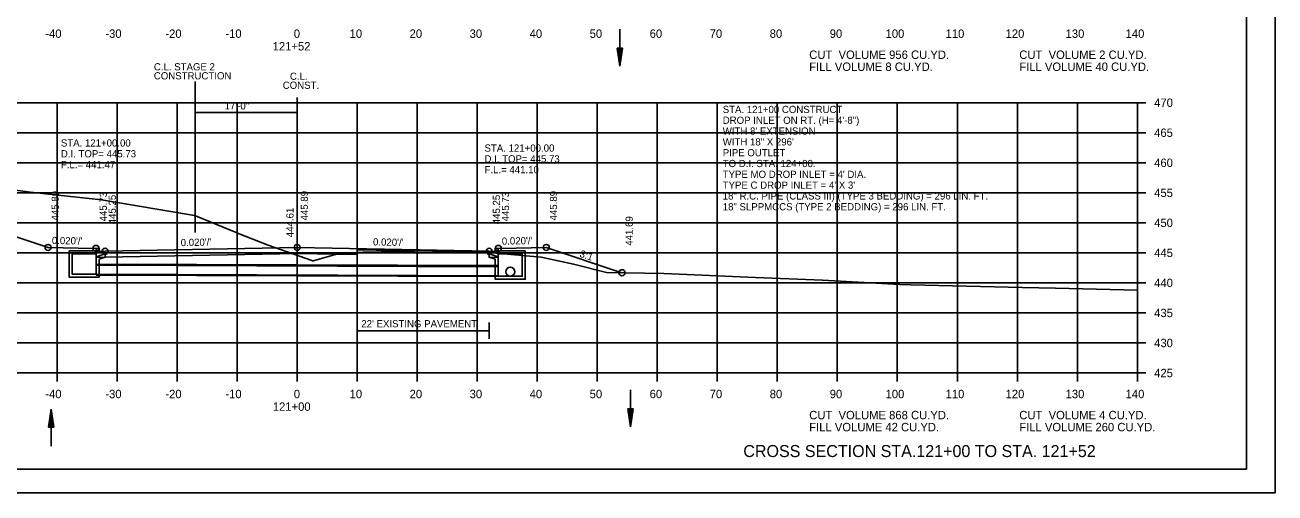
# Model space of a CAD drawing. Extents: x 1538688 to 1540766, y 656250 to 671912.
# Drawn here: x 1538812.8 to 1539021.1, y 659324.6 to 659402.5 of the extents above; entities that cross this region are included whole.
import ezdxf

# ---------------------------------------------------------------- set-up
doc = ezdxf.new("R2010")
doc.units = 0
for name, color, linetype in [('15', 7, 'Continuous'), ('18', 7, 'Continuous'), ('20', 7, 'Continuous'), ('22', 7, 'Continuous'), ('26', 7, 'Continuous'), ('39', 7, 'Continuous'), ('40', 7, 'Continuous'), ('41', 7, 'Continuous'), ('42', 7, 'Continuous'), ('7', 7, 'Continuous'), ('Borings', 7, 'Continuous'), ('Default', 7, 'Continuous'), ('Horizontal Alignment', 7, 'Continuous'), ('RipRap', 7, 'Continuous'), ('Wall Heights', 7, 'Continuous')]:
    doc.layers.add(name, color=color, linetype=linetype)

msp = doc.modelspace()

# ---------------------------------------------------------------- linework, layer by layer
at = {"layer": '15'}
for p, q in [((1538911.51, 659398.69), (1538911.96, 659395.69)), ((1538911.51, 659398.69), (1538912.41, 659398.69)), ((1538911.59, 659398.69), (1538911.96, 659396.19)), ((1538911.66, 659398.69), (1538911.96, 659396.71)), ((1538911.74, 659398.69), (1538911.96, 659397.21)), ((1538911.82, 659398.69), (1538911.96, 659397.72)), ((1538911.89, 659398.69), (1538911.96, 659398.22)), ((1538912.41, 659398.69), (1538911.96, 659395.69)), ((1538912.11, 659398.69), (1538911.96, 659397.72)), ((1538912.26, 659398.69), (1538911.96, 659396.71)), ((1538912.34, 659398.69), (1538911.96, 659396.19)), ((1538912.19, 659398.69), (1538911.96, 659397.21)), ((1538912.03, 659398.69), (1538911.96, 659398.22)), ((1538816.76, 659335.6), (1538817.21, 659338.6)), ((1538816.84, 659335.6), (1538817.21, 659338.1)), ((1538816.91, 659335.6), (1538817.21, 659337.58)), ((1538816.99, 659335.6), (1538817.21, 659337.08)), ((1538817.66, 659335.6), (1538817.21, 659338.6)), ((1538817.59, 659335.6), (1538817.21, 659338.1)), ((1538817.51, 659335.6), (1538817.21, 659337.58)), ((1538817.43, 659335.6), (1538817.21, 659337.08)), ((1538913.28, 659338.63), (1538913.73, 659335.63)), ((1538913.28, 659338.63), (1538914.18, 659338.63)), ((1538913.36, 659338.63), (1538913.73, 659336.13)), ((1538913.43, 659338.63), (1538913.73, 659336.65)), ((1538913.51, 659338.63), (1538913.73, 659337.15)), ((1538913.59, 659338.63), (1538913.73, 659337.66)), ((1538913.66, 659338.63), (1538913.73, 659338.16)), ((1538914.18, 659338.63), (1538913.73, 659335.63)), ((1538913.88, 659338.63), (1538913.73, 659337.66)), ((1538914.03, 659338.63), (1538913.73, 659336.65)), ((1538914.11, 659338.63), (1538913.73, 659336.13)), ((1538913.96, 659338.63), (1538913.73, 659337.15)), ((1538913.8, 659338.63), (1538913.73, 659338.16)), ((1538816.76, 659335.6), (1538817.66, 659335.6)), ((1538817.06, 659335.6), (1538817.21, 659336.57)), ((1538817.14, 659335.6), (1538817.21, 659336.07)), ((1538817.36, 659335.6), (1538817.21, 659336.57)), ((1538817.28, 659335.6), (1538817.21, 659336.07))]:
    msp.add_line(p, q, dxfattribs=at)
at = {"layer": '18'}
msp.add_lwpolyline([(1538797.24, 659376.9), (1538813.75, 659374.74), (1538814.25, 659374.68), (1538825.58, 659373.43), (1538841.1, 659370.81), (1538841.23, 659370.79), (1538841.27, 659370.77), (1538842.45, 659370.29), (1538848.01, 659367.99), (1538848.23, 659367.91), (1538853.35, 659365.91), (1538860.63, 659363.36), (1538860.81, 659363.29), (1538860.85, 659363.3), (1538864.98, 659364.43), (1538864.99, 659364.43), (1538865.08, 659364.43), (1538869.16, 659364.7), (1538869.38, 659364.7), (1538880.54, 659364.92), (1538891.28, 659364.56), (1538891.51, 659364.56), (1538891.53, 659364.55), (1538892.53, 659364.46), (1538892.73, 659364.45), (1538893.25, 659364.4), (1538898.86, 659363.87), (1538904.24, 659362.75), (1538909.72, 659361.34), (1538919.29, 659361.2), (1538934.57, 659360.5), (1538945.72, 659360.08), (1538958.59, 659359.33), (1538960.42, 659359.29), (1538979.01, 659358.86), (1538984.52, 659358.75), (1538998.18, 659358.42)], dxfattribs=at)
at = {"layer": '20'}
msp.add_lwpolyline([(1538779.67, 659377.84), (1538816.67, 659365.51), (1538821.67, 659365.41), (1538824.67, 659365.35), (1538825.17, 659365.35), (1538825.18, 659364.85), (1538826.18, 659364.87), (1538858.18, 659365.51), (1538890.18, 659364.87), (1538891.18, 659364.85), (1538891.19, 659365.35), (1538891.69, 659365.35), (1538894.69, 659365.41), (1538899.69, 659365.51), (1538912.3, 659361.3)], dxfattribs=at)
at = {"layer": '22'}
for p, q in [((1538718.18, 659389.61), (1538998.18, 659389.61)), ((1538818.18, 659344.61), (1538818.18, 659389.61)), ((1538828.18, 659344.61), (1538828.18, 659389.61)), ((1538838.18, 659344.61), (1538838.18, 659389.61)), ((1538848.18, 659344.61), (1538848.18, 659389.61)), ((1538858.18, 659344.61), (1538858.18, 659389.61)), ((1538868.18, 659344.61), (1538868.18, 659389.61)), ((1538878.18, 659344.61), (1538878.18, 659389.61)), ((1538888.18, 659344.61), (1538888.18, 659389.61)), ((1538898.18, 659344.61), (1538898.18, 659389.61)), ((1538908.18, 659344.61), (1538908.18, 659389.61)), ((1538918.18, 659344.61), (1538918.18, 659389.61)), ((1538928.18, 659344.61), (1538928.18, 659389.61)), ((1538938.18, 659344.61), (1538938.18, 659389.61)), ((1538948.18, 659344.61), (1538948.18, 659389.61)), ((1538958.18, 659344.61), (1538958.18, 659389.61)), ((1538968.18, 659344.61), (1538968.18, 659389.61)), ((1538978.18, 659344.61), (1538978.18, 659389.61)), ((1538988.18, 659344.61), (1538988.18, 659389.61)), ((1538998.18, 659344.61), (1538998.18, 659389.61)), ((1538718.18, 659384.61), (1538998.18, 659384.61)), ((1538718.18, 659379.61), (1538998.18, 659379.61)), ((1538718.18, 659374.61), (1538998.18, 659374.61)), ((1538718.18, 659369.61), (1538998.18, 659369.61)), ((1538718.18, 659364.61), (1538998.18, 659364.61)), ((1538718.18, 659359.61), (1538998.18, 659359.61)), ((1538718.18, 659354.61), (1538998.18, 659354.61)), ((1538718.18, 659349.61), (1538998.18, 659349.61)), ((1538718.18, 659344.61), (1538998.18, 659344.61))]:
    msp.add_line(p, q, dxfattribs=at)
at = {"layer": '26'}
for p, q in [((1538824.68, 659362.75), (1538891.68, 659362.48)), ((1538824.68, 659360.92), (1538891.68, 659360.65)), ((1538687.78, 659324.63), (1539021.11, 659324.63))]:
    msp.add_line(p, q, dxfattribs=at)
msp.add_lwpolyline([(1538687.77, 659537.97), (1539021.11, 659537.97), (1539021.11, 659324.63), (1538687.77, 659324.63)], close=True, dxfattribs=at)
for centre in [(1538816.67, 659365.51), (1538824.67, 659365.35), (1538826.18, 659364.87), (1538858.18, 659365.51), (1538890.18, 659364.87), (1538891.69, 659365.35), (1538899.69, 659365.51), (1538912.3, 659361.3)]:
    msp.add_circle(centre, 0.5, dxfattribs=at)
at = {"layer": '39'}
for p, q in [((1538911.96, 659401.88), (1538911.96, 659395.69)), ((1538820.18, 659364.93), (1538824.93, 659364.93)), ((1538820.18, 659363.43), (1538820.18, 659364.93)), ((1538820.68, 659363.43), (1538820.68, 659364.43)), ((1538820.68, 659364.43), (1538824.68, 659364.43)), ((1538825.01, 659364.76), (1538824.68, 659364.43)), ((1538826.18, 659364.45), (1538824.68, 659363.93)), ((1538825.01, 659364.76), (1538824.93, 659364.93)), ((1538890.18, 659364.45), (1538891.68, 659363.93)), ((1538891.34, 659364.76), (1538891.43, 659364.93)), ((1538891.34, 659364.76), (1538891.68, 659364.43)), ((1538896.18, 659364.93), (1538891.43, 659364.93)), ((1538895.68, 659364.43), (1538891.68, 659364.43)), ((1538895.68, 659363.43), (1538895.68, 659364.43)), ((1538896.18, 659363.43), (1538896.18, 659364.93)), ((1538824.68, 659363.43), (1538824.68, 659363.93)), ((1538824.68, 659362.58), (1538891.68, 659362.31)), ((1538826.18, 659363.92), (1538825.18, 659363.57)), ((1538825.18, 659363.43), (1538825.18, 659363.57)), ((1538890.18, 659363.92), (1538891.18, 659363.57)), ((1538891.18, 659363.43), (1538891.18, 659363.57)), ((1538891.68, 659363.43), (1538891.68, 659363.93)), ((1538824.68, 659361.08), (1538891.68, 659360.81)), ((1538913.73, 659341.82), (1538913.73, 659335.63)), ((1538817.21, 659332.41), (1538817.21, 659338.6))]:
    msp.add_line(p, q, dxfattribs=at)
for points in [[(1538826.18, 659363.92), (1538826.18, 659364.45)], [(1538890.18, 659363.92), (1538890.18, 659364.45)], [(1538825.18, 659363.43), (1538825.18, 659360.58), (1538822.68, 659360.58), (1538820.18, 659360.58), (1538820.18, 659363.43)], [(1538824.68, 659363.43), (1538824.68, 659361.08), (1538822.68, 659361.08), (1538820.68, 659361.08), (1538820.68, 659363.43)], [(1538896.18, 659363.43), (1538896.18, 659360.21), (1538893.68, 659360.21), (1538891.18, 659360.21), (1538891.18, 659363.43)], [(1538895.68, 659363.43), (1538895.68, 659360.71), (1538893.68, 659360.71), (1538891.68, 659360.71), (1538891.68, 659363.43)]]:
    msp.add_lwpolyline(points, dxfattribs=at)
msp.add_circle((1538893.68, 659361.46), 0.75, dxfattribs=at)
at = {"layer": '7'}
for p, q in [((1538868.17, 659353.03), (1538868.17, 659350.28)), ((1538890.17, 659351.65), (1538868.17, 659351.65)), ((1538890.17, 659353.03), (1538890.17, 659350.28))]:
    msp.add_line(p, q, dxfattribs=at)
at = {"layer": 'Borings'}
for p, q in [((1538998.18, 659344.61), (1538998.18, 659389.61)), ((1538999.58, 659389.61), (1538998.18, 659389.61)), ((1538999.58, 659384.61), (1538998.18, 659384.61)), ((1538999.58, 659379.61), (1538998.18, 659379.61)), ((1538999.58, 659374.61), (1538998.18, 659374.61)), ((1538999.58, 659369.61), (1538998.18, 659369.61)), ((1538999.58, 659364.61), (1538998.18, 659364.61)), ((1538999.58, 659359.61), (1538998.18, 659359.61)), ((1538999.58, 659354.61), (1538998.18, 659354.61)), ((1538999.58, 659349.61), (1538998.18, 659349.61)), ((1538718.18, 659344.61), (1538998.18, 659344.61)), ((1538818.18, 659343.21), (1538818.18, 659344.61)), ((1538828.18, 659343.21), (1538828.18, 659344.61)), ((1538838.18, 659343.21), (1538838.18, 659344.61)), ((1538848.18, 659343.21), (1538848.18, 659344.61)), ((1538858.18, 659343.21), (1538858.18, 659344.61)), ((1538868.18, 659343.21), (1538868.18, 659344.61)), ((1538878.18, 659343.21), (1538878.18, 659344.61)), ((1538888.18, 659343.21), (1538888.18, 659344.61)), ((1538898.18, 659343.21), (1538898.18, 659344.61)), ((1538908.18, 659343.21), (1538908.18, 659344.61)), ((1538918.18, 659343.21), (1538918.18, 659344.61)), ((1538928.18, 659343.21), (1538928.18, 659344.61)), ((1538938.18, 659343.21), (1538938.18, 659344.61)), ((1538948.18, 659343.21), (1538948.18, 659344.61)), ((1538958.18, 659343.21), (1538958.18, 659344.61)), ((1538968.18, 659343.21), (1538968.18, 659344.61)), ((1538978.18, 659343.21), (1538978.18, 659344.61)), ((1538988.18, 659343.21), (1538988.18, 659344.61)), ((1538998.18, 659343.21), (1538998.18, 659344.61)), ((1538999.58, 659344.61), (1538998.18, 659344.61))]:
    msp.add_line(p, q, dxfattribs=at)
at = {"layer": 'Default'}
for p, q in [((1538841.17, 659393.15), (1538841.17, 659367.98)), ((1538858.18, 659390.47), (1538858.18, 659385.47)), ((1538858.18, 659387.97), (1538841.17, 659387.97))]:
    msp.add_line(p, q, dxfattribs=at)
at = {"layer": 'RipRap'}
for q in [(1539016.36, 659534.07), (1538700.18, 659328.61)]:
    msp.add_line((1539016.36, 659328.61), q, dxfattribs=at)
at = {"layer": 'Wall Heights'}
msp.add_lwpolyline([(1538891.69, 659365.35), (1538891.69, 659363.85), (1538890.18, 659363.87), (1538890.18, 659363.87), (1538890.18, 659364.7), (1538868.18, 659365.14), (1538868.18, 659364.31), (1538858.18, 659364.51), (1538826.18, 659363.87), (1538824.67, 659363.85), (1538824.67, 659365.35)], dxfattribs=at)

# ---------------------------------------------------------------- texts
at = {"layer": '15'}
msp.add_text('CROSS SECTION STA.121+00 TO STA. 121+52', height=2, dxfattribs=at).set_placement((1538932.52, 659330.61))
at = {"layer": '40'}
for s, p in [('STA. 121+00 CONSTRUCT', (1538929.09, 659387.89)), ('DROP INLET ON RT. (H= 4\'-8") ', (1538929.09, 659386.09)), ("WITH 8' EXTENSION ", (1538929.09, 659384.29)), ('STA. 121+00.00', (1538818.81, 659382.31)), ('WITH 18" X 296\'', (1538929.09, 659382.49)), ('D.I. TOP= 445.73', (1538818.81, 659380.51)), ('STA. 121+00.00', (1538889.4, 659381.46)), ('D.I. TOP= 445.73', (1538889.4, 659379.66)), ('PIPE OUTLET', (1538929.09, 659380.69)), ('F.L.= 441.47', (1538818.81, 659378.71)), ('F.L.= 441.10', (1538889.4, 659377.86)), ('TO D.I. STA. 124+00.', (1538929.09, 659378.89)), ("TYPE MO DROP INLET = 4' DIA.", (1538929.09, 659377.09)), ("TYPE C DROP INLET = 4' X 3'", (1538929.09, 659375.29)), ('18" R.C. PIPE (CLASS III) (TYPE 3 BEDDING) = 296 LIN. FT.', (1538929.09, 659373.49)), ('18" SLPPMCCS (TYPE 2 BEDDING) = 296 LIN. FT.', (1538929.09, 659371.69))]:
    msp.add_text(s, height=1.2, dxfattribs=at).set_placement(p)
at = {"layer": '41'}
for s, p in [('445.89', (1538818.47, 659370.01)), ('445.73', (1538826.47, 659369.85)), ('445.89', (1538859.98, 659370.01)), ('445.73', (1538893.49, 659369.85)), ('445.89', (1538901.49, 659370.01)), ('445.25', (1538827.98, 659369.37)), ('445.25', (1538891.98, 659369.37)), ('444.61', (1538857.58, 659367.22)), ('441.69', (1538914.1, 659365.8))]:
    msp.add_text(s, height=1.2, rotation=90, dxfattribs=at).set_placement(p)
at = {"layer": '42'}
for s, rotation, p in [("0.020'/'", 358.8542, (1538817.3, 659366.09)), ("0.020'/'", 1.1458, (1538838.79, 659365.72)), ("0.020'/'", 358.8542, (1538870.81, 659365.85)), ("0.020'/'", 1.1458, (1538892.3, 659365.96)), ('3:1', 341.5651, (1538905.15, 659363.98))]:
    msp.add_text(s, height=1.2, rotation=rotation, dxfattribs=at).set_placement(p)
at = {"layer": '7'}
msp.add_text("22' EXISTING PAVEMENT", height=1.2, dxfattribs=at).set_placement((1538868.87, 659352.21))
at = {"layer": 'Default'}
for s, p in [('C.L. STAGE 2', (1538834.31, 659394.99)), ('CONSTRUCTION', (1538834.3, 659393.49)), ('C.L.', (1538856.98, 659393.42)), ('CONST.', (1538855.78, 659391.92)), ('17\'-0"', (1538846.09, 659388.48))]:
    msp.add_text(s, height=1.2, dxfattribs=at).set_placement(p)
at = {"layer": 'Horizontal Alignment'}
for s, p in [('-40', (1538816.22, 659400.41)), ('-30', (1538826.22, 659400.41)), ('-20', (1538836.22, 659400.41)), ('-10', (1538846.22, 659400.41)), ('0', (1538857.62, 659400.41)), ('10', (1538866.92, 659400.41)), ('20', (1538876.92, 659400.41)), ('30', (1538886.92, 659400.41)), ('40', (1538896.92, 659400.41)), ('50', (1538906.92, 659400.41)), ('60', (1538916.92, 659400.41)), ('70', (1538926.92, 659400.41)), ('80', (1538936.92, 659400.41)), ('90', (1538946.92, 659400.41)), ('100', (1538956.22, 659400.41)), ('110', (1538966.22, 659400.41)), ('120', (1538976.22, 659400.41)), ('130', (1538986.22, 659400.41)), ('140', (1538996.22, 659400.41)), ('121+52', (1538854.1, 659398.31)), ('CUT  VOLUME 956 CU.YD.', (1538943.5, 659396.9)), ('CUT  VOLUME 2 CU.YD.', (1538978.5, 659396.9)), ('FILL VOLUME 8 CU.YD.', (1538943.5, 659394.9)), ('FILL VOLUME 40 CU.YD.', (1538978.5, 659394.9)), ('470', (1539000.98, 659388.91)), ('465', (1539000.98, 659383.91)), ('460', (1539000.98, 659378.91)), ('455', (1539000.98, 659373.91)), ('450', (1539000.98, 659368.91)), ('445', (1539000.98, 659363.91)), ('440', (1539000.98, 659358.91)), ('435', (1539000.98, 659353.91)), ('430', (1539000.98, 659348.91)), ('425', (1539000.98, 659343.91)), ('-40', (1538816.22, 659340.41)), ('-30', (1538826.22, 659340.41)), ('-20', (1538836.22, 659340.41)), ('-10', (1538846.22, 659340.41)), ('0', (1538857.62, 659340.41)), ('10', (1538866.92, 659340.41)), ('20', (1538876.92, 659340.41)), ('30', (1538886.92, 659340.41)), ('40', (1538896.92, 659340.41)), ('50', (1538906.92, 659340.41)), ('60', (1538916.92, 659340.41)), ('70', (1538926.92, 659340.41)), ('80', (1538936.92, 659340.41)), ('90', (1538946.92, 659340.41)), ('100', (1538956.22, 659340.41)), ('110', (1538966.22, 659340.41)), ('120', (1538976.22, 659340.41)), ('130', (1538986.22, 659340.41)), ('140', (1538996.22, 659340.41)), ('121+00', (1538854.12, 659338.31)), ('CUT  VOLUME 868 CU.YD.', (1538943.5, 659336.9)), ('CUT  VOLUME 4 CU.YD.', (1538978.5, 659336.9)), ('FILL VOLUME 42 CU.YD.', (1538943.5, 659334.9)), ('FILL VOLUME 260 CU.YD.', (1538978.5, 659334.9))]:
    msp.add_text(s, height=1.4, dxfattribs=at).set_placement(p)

doc.saveas('drawing.dxf')
